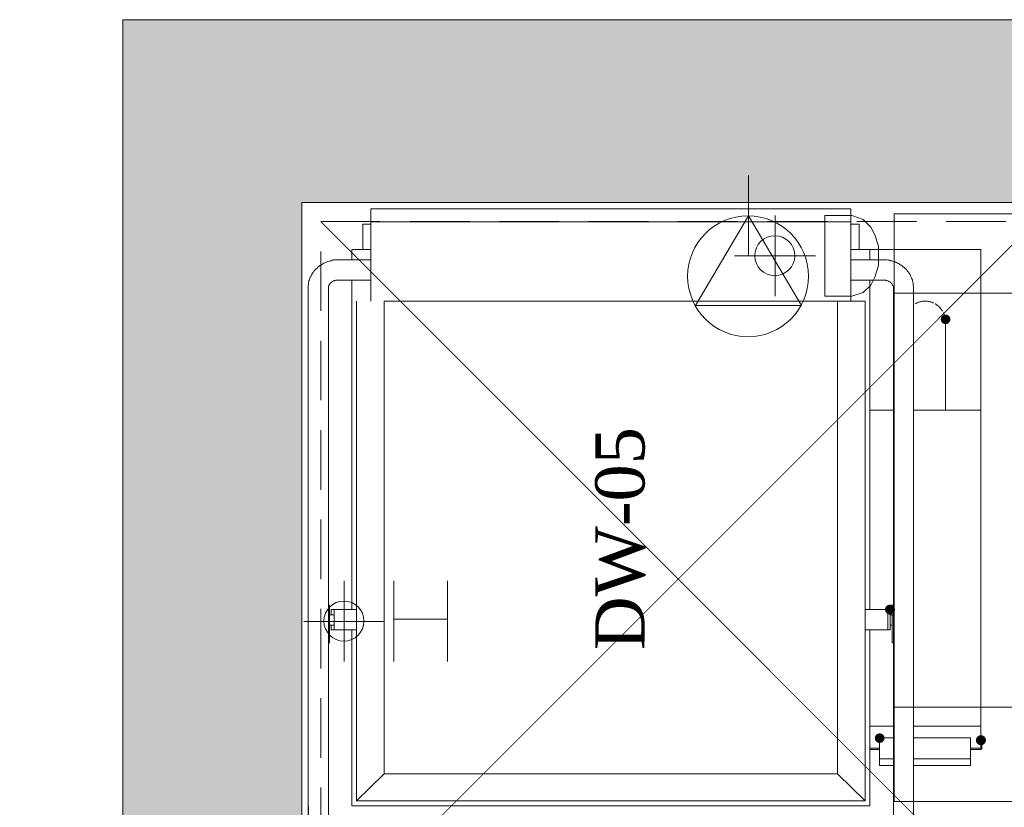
# Model space of a CAD drawing. Extents: x 3940905 to 4145695, y 925352 to 1109797.
# Tile 688 of 1056: x 4030917 to 4032156, y 1101317 to 1102308. Entities that reach past the tile are written whole.
import ezdxf

# ---------------------------------------------------------------- set-up
doc = ezdxf.new("R2010")
doc.units = 0
doc.header["$LTSCALE"] = 750
doc.header["$MEASUREMENT"] = 0
doc.linetypes.add('DASHED', pattern=[0.75, 0.5, -0.25])
doc.layers.get('0').update_dxf_attribs({"linetype": 'CONTINUOUS', "lineweight": 0})
for name, color, linetype, lineweight in [('CKD Equipments', 252, 'CONTINUOUS', 0), ('HATCH', 7, 'CONTINUOUS', 0), ('wall', 7, 'CONTINUOUS', 25)]:
    doc.layers.add(name, color=color, linetype=linetype, lineweight=lineweight)
doc.layers.add('PDF_A - TEXT', color=7, linetype='CONTINUOUS')
doc.styles.add('CKD_Dimension Text', font='BOOKOS.TTF')

# ---------------------------------------------------------------- blocks, each defined once
blk = doc.blocks.new('3')
at = {"color": 1, "linetype": 'DASHED', "ltscale": 0.2, "const_width": 1}
for points in [[(4045037.1, 1046868.2), (4044137.1, 1047768.2)], [(4045037.1, 1047768.2), (4044137.1, 1046868.2)]]:
    blk.add_lwpolyline(points, dxfattribs=at)
at = {"color": 1, "linetype": 'DASHED', "ltscale": 0.2}
blk.add_lwpolyline([(4044137.1, 1047768.2), (4045037.1, 1047768.2), (4045037.1, 1046868.2), (4044137.1, 1046868.2)], close=True, dxfattribs=at)

msp = doc.modelspace()

# ---------------------------------------------------------------- hatches: boundary and pattern name
at = {"layer": 'CKD Equipments'}
h = msp.add_hatch(color=252, dxfattribs=at)
edge = h.paths.add_edge_path(flags=16)
edge.add_arc((4032082.4, 1101931.3), 6.11, 0, 360)
at = {"layer": 'CKD Equipments', "true_color": 0xffff00}
h = msp.add_hatch(color=2, dxfattribs=at)
edge = h.paths.add_edge_path(flags=16)
edge.add_arc((4032012.4, 1101566), 6.36, 0, 360)
at = {"layer": 'CKD Equipments'}
h = msp.add_hatch(color=252, dxfattribs=at)
edge = h.paths.add_edge_path(flags=16)
edge.add_arc((4031999.4, 1101404.2), 6.11, 0, 360)
h = msp.add_hatch(color=252, dxfattribs=at)
edge = h.paths.add_edge_path(flags=16)
edge.add_arc((4032126.9, 1101401.6), 6.36, 0, 360)
at = {"layer": 'HATCH'}
h = msp.add_hatch(color=8, dxfattribs=at)
h.dxf.hatch_style = 1
h.paths.add_polyline_path([(4043641.8, 1102308.4), (4031046.8, 1102308.4), (4031046.8, 1088263.4), (4030916.8, 1088263.4), (4030916.8, 1074300.4), (4031079.8, 1074300.4), (4031079.8, 1067776.4), (4031536.8, 1067776.4), (4031536.8, 1072350.4), (4031536.8, 1074463.4), (4031146.8, 1074463.4), (4031146.8, 1088033.5), (4031271.8, 1088033.4), (4031271.8, 1102078.4), (4043641.8, 1102078.4)])

# ---------------------------------------------------------------- linework, layer by layer
at = {"layer": 'CKD Equipments', "color": 252}
for p, q in [((4031834.1, 1102112.4, -7.6), (4031834.1, 1102010.7, -7.6)), ((4031363.4, 1102070.2, -7.6), (4031358.8, 1102070.2, -7.6)), ((4031358.8, 1102068.7, -7.6), (4031358.8, 1102070.2, -7.6)), ((4031358.8, 1102055.4, -7.6), (4031358.8, 1102068.7, -7.6)), ((4031958.7, 1102070.2, -7.6), (4031363.4, 1102070.2, -7.6)), ((4031963.3, 1102070.2, -7.6), (4031958.7, 1102070.2, -7.6)), ((4031963.3, 1102068.7, -7.6), (4031963.3, 1102070.2, -7.6)), ((4031963.3, 1102055.4, -7.6), (4031963.3, 1102068.7, -7.6)), ((4031358.8, 1102053.9, -7.6), (4031358.8, 1102055.4, -7.6)), ((4031358.8, 1102053.9, -7.6), (4031363.4, 1102053.9, -7.6)), ((4031358.8, 1101955.2, -7.6), (4031358.8, 1102053.9, -7.6)), ((4031363.4, 1102053.9, -7.6), (4031958.7, 1102053.9, -7.6)), ((4031834.1, 1102061.6, -7.6), (4031767.4, 1101948.6, -7.6)), ((4031901.2, 1101948.6, -7.6), (4031834.1, 1102061.6, -7.6)), ((4031867.7, 1102062.1, -7.6), (4031867.7, 1101960.3, -7.6)), ((4031930.2, 1101960.3, -7.6), (4031930.2, 1102062.1, -7.6)), ((4031930.2, 1102062.1, -7.6), (4031964.3, 1102062.1, -7.6)), ((4031958.7, 1102053.9, -7.6), (4031963.3, 1102053.9, -7.6)), ((4031963.3, 1102053.9, -7.6), (4031963.3, 1102055.4, -7.6)), ((4031963.3, 1101955.2, -7.6), (4031963.3, 1102053.9, -7.6)), ((4031964.3, 1102062.1, -7.6), (4031978.6, 1102057, -7.6)), ((4031978.6, 1102057, -7.6), (4031988.2, 1102047.3, -7.6)), ((4031348.7, 1102019.3, -7.6), (4031348.7, 1102050.9, -7.6)), ((4031348.7, 1102050.9, -7.6), (4031358.8, 1102050.9, -7.6)), ((4031963.3, 1102050.9, -7.6), (4031973.5, 1102050.9, -7.6)), ((4031973.5, 1102050.9, -7.6), (4031973.5, 1102019.3, -7.6)), ((4031988.2, 1102047.3, -7.6), (4031993.3, 1102037.6, -7.6)), ((4031993.3, 1102037.6, -7.6), (4031997.9, 1102023.4, -7.6)), ((4031358.8, 1102019.3, -7.6), (4031334.9, 1102019.3, -7.6)), ((4031334.9, 1102019.3, -7.6), (4031334.9, 1102006.1, -7.6)), ((4031987.2, 1102019.3, -7.6), (4031963.3, 1102019.3, -7.6)), ((4031987.2, 1102006.1, -7.6), (4031987.2, 1102019.3, -7.6)), ((4031987.2, 1102019.3, -7.6), (4032125.6, 1102019.3, -7.6)), ((4031997.9, 1102023.4, -7.6), (4031997.9, 1101999, -7.6)), ((4032125.6, 1102019.3, -7.6), (4032126.6, 1102019.3, -7.6)), ((4032126.6, 1101816.8, -7.6), (4032126.6, 1102019.3, -7.6)), ((4031303.9, 1102003.5, -7.6), (4031302.4, 1102003, -7.6)), ((4031304.9, 1102004.1, -7.6), (4031303.9, 1102003.5, -7.6)), ((4031306.4, 1102004.6, -7.6), (4031304.9, 1102004.1, -7.6)), ((4031308, 1102005.1, -7.6), (4031306.4, 1102004.6, -7.6)), ((4031309.5, 1102005.1, -7.6), (4031308, 1102005.1, -7.6)), ((4031310.5, 1102005.6, -7.6), (4031309.5, 1102005.1, -7.6)), ((4031312, 1102006.1, -7.6), (4031310.5, 1102005.6, -7.6)), ((4031313.6, 1102006.1, -7.6), (4031312, 1102006.1, -7.6)), ((4031315.1, 1102006.1, -7.6), (4031313.6, 1102006.1, -7.6)), ((4031316.6, 1102006.1, -7.6), (4031315.1, 1102006.1, -7.6)), ((4031318.1, 1102006.1, -7.6), (4031316.6, 1102006.1, -7.6)), ((4031358.8, 1102006.1, -7.6), (4031318.1, 1102006.1, -7.6)), ((4031816.8, 1102011.2, -7.6), (4031918.5, 1102011.2, -7.6)), ((4032004, 1102006.1, -7.6), (4031963.3, 1102006.1, -7.6)), ((4032004.5, 1102006.1, -7.6), (4032004, 1102006.1, -7.6)), ((4032006.1, 1102006.1, -7.6), (4032004.5, 1102006.1, -7.6)), ((4032007.1, 1102006.1, -7.6), (4032006.1, 1102006.1, -7.6)), ((4032008.6, 1102006.1, -7.6), (4032007.1, 1102006.1, -7.6)), ((4032010.1, 1102005.6, -7.6), (4032008.6, 1102006.1, -7.6)), ((4032011.6, 1102005.6, -7.6), (4032010.1, 1102005.6, -7.6)), ((4032013.2, 1102005.1, -7.6), (4032011.6, 1102005.6, -7.6)), ((4032014.7, 1102005.1, -7.6), (4032013.2, 1102005.1, -7.6)), ((4032015.7, 1102004.6, -7.6), (4032014.7, 1102005.1, -7.6)), ((4032017.2, 1102004.1, -7.6), (4032015.7, 1102004.6, -7.6)), ((4032018.8, 1102003.5, -7.6), (4032017.2, 1102004.1, -7.6)), ((4032020.3, 1102003, -7.6), (4032018.8, 1102003.5, -7.6)), ((4031287.1, 1101991.8, -7.6), (4031286.1, 1101990.3, -7.6)), ((4031288.1, 1101992.9, -7.6), (4031287.1, 1101991.8, -7.6)), ((4031289.1, 1101993.9, -7.6), (4031288.1, 1101992.9, -7.6)), ((4031290.2, 1101994.9, -7.6), (4031289.1, 1101993.9, -7.6)), ((4031291.2, 1101995.9, -7.6), (4031290.2, 1101994.9, -7.6)), ((4031292.2, 1101996.9, -7.6), (4031291.2, 1101995.9, -7.6)), ((4031293.2, 1101998, -7.6), (4031292.2, 1101996.9, -7.6)), ((4031294.7, 1101999, -7.6), (4031293.2, 1101998, -7.6)), ((4031295.7, 1101999.5, -7.6), (4031294.7, 1101999, -7.6)), ((4031297.3, 1102000.5, -7.6), (4031295.7, 1101999.5, -7.6)), ((4031298.3, 1102001, -7.6), (4031297.3, 1102000.5, -7.6)), ((4031299.8, 1102002, -7.6), (4031298.3, 1102001, -7.6)), ((4031300.8, 1102002.5, -7.6), (4031299.8, 1102002, -7.6)), ((4031302.4, 1102003, -7.6), (4031300.8, 1102002.5, -7.6)), ((4031997.9, 1101999, -7.6), (4031993.3, 1101984.2, -7.6)), ((4032021.3, 1102002.5, -7.6), (4032020.3, 1102003, -7.6)), ((4032022.8, 1102001.5, -7.6), (4032021.3, 1102002.5, -7.6)), ((4032023.9, 1102001, -7.6), (4032022.8, 1102001.5, -7.6)), ((4032025.4, 1102000, -7.6), (4032023.9, 1102001, -7.6)), ((4032026.4, 1101999.5, -7.6), (4032025.4, 1102000, -7.6)), ((4032027.9, 1101998.5, -7.6), (4032026.4, 1101999.5, -7.6)), ((4032028.9, 1101997.4, -7.6), (4032027.9, 1101998.5, -7.6)), ((4032030, 1101996.9, -7.6), (4032028.9, 1101997.4, -7.6)), ((4032031, 1101995.9, -7.6), (4032030, 1101996.9, -7.6)), ((4032032, 1101994.9, -7.6), (4032031, 1101995.9, -7.6)), ((4032033, 1101993.9, -7.6), (4032032, 1101994.9, -7.6)), ((4032034, 1101992.4, -7.6), (4032033, 1101993.9, -7.6)), ((4032035.1, 1101991.3, -7.6), (4032034, 1101992.4, -7.6)), ((4032036.1, 1101990.3, -7.6), (4032035.1, 1101991.3, -7.6)), ((4031281, 1101978.6, -7.6), (4031280.5, 1101977.1, -7.6)), ((4031281.5, 1101981.2, -7.6), (4031281, 1101980.1, -7.6)), ((4031281, 1101980.1, -7.6), (4031281, 1101978.6, -7.6)), ((4031282, 1101982.7, -7.6), (4031281.5, 1101981.2, -7.6)), ((4031282.5, 1101984.2, -7.6), (4031282, 1101982.7, -7.6)), ((4031283.5, 1101985.2, -7.6), (4031282.5, 1101984.2, -7.6)), ((4031284, 1101986.8, -7.6), (4031283.5, 1101985.2, -7.6)), ((4031284.6, 1101988.3, -7.6), (4031284, 1101986.8, -7.6)), ((4031285.6, 1101989.3, -7.6), (4031284.6, 1101988.3, -7.6)), ((4031286.1, 1101990.3, -7.6), (4031285.6, 1101989.3, -7.6)), ((4031310, 1101978.6, -7.6), (4031309.5, 1101978.1, -7.6)), ((4031310.5, 1101979.1, -7.6), (4031310, 1101978.6, -7.6)), ((4031311, 1101979.1, -7.6), (4031310.5, 1101979.1, -7.6)), ((4031311.5, 1101979.6, -7.6), (4031311, 1101979.1, -7.6)), ((4031312, 1101979.6, -7.6), (4031311.5, 1101979.6, -7.6)), ((4031312.5, 1101979.6, -7.6), (4031312, 1101979.6, -7.6)), ((4031313, 1101980.1, -7.6), (4031312.5, 1101979.6, -7.6)), ((4031313.6, 1101980.1, -7.6), (4031313, 1101980.1, -7.6)), ((4031314.1, 1101980.1, -7.6), (4031313.6, 1101980.1, -7.6)), ((4031314.6, 1101980.7, -7.6), (4031314.1, 1101980.1, -7.6)), ((4031315.1, 1101980.7, -7.6), (4031314.6, 1101980.7, -7.6)), ((4031315.6, 1101980.7, -7.6), (4031315.1, 1101980.7, -7.6)), ((4031316.1, 1101980.7, -7.6), (4031315.6, 1101980.7, -7.6)), ((4031316.6, 1101980.7, -7.6), (4031316.1, 1101980.7, -7.6)), ((4031317.1, 1101980.7, -7.6), (4031316.6, 1101980.7, -7.6)), ((4031317.6, 1101980.7, -7.6), (4031317.1, 1101980.7, -7.6)), ((4031318.1, 1101980.7, -7.6), (4031317.6, 1101980.7, -7.6)), ((4031318.1, 1101980.7, -7.6), (4031358.8, 1101980.7, -7.6)), ((4031334.9, 1101980.7, -7.6), (4031334.9, 1101566, -7.6)), ((4031963.3, 1101980.7, -7.6), (4032004, 1101980.7, -7.6)), ((4031987.2, 1101566, -7.6), (4031987.2, 1101980.7, -7.6)), ((4031993.3, 1101984.2, -7.6), (4031988.2, 1101974.5, -7.6)), ((4032004, 1101980.7, -7.6), (4032004.5, 1101980.7, -7.6)), ((4032004.5, 1101980.7, -7.6), (4032005, 1101980.7, -7.6)), ((4032005, 1101980.7, -7.6), (4032005.5, 1101980.7, -7.6)), ((4032005.5, 1101980.7, -7.6), (4032006.1, 1101980.7, -7.6)), ((4032006.1, 1101980.7, -7.6), (4032006.6, 1101980.7, -7.6)), ((4032006.6, 1101980.7, -7.6), (4032007.1, 1101980.7, -7.6)), ((4032007.1, 1101980.7, -7.6), (4032007.6, 1101980.1, -7.6)), ((4032007.6, 1101980.1, -7.6), (4032008.1, 1101980.1, -7.6)), ((4032008.1, 1101980.1, -7.6), (4032008.6, 1101980.1, -7.6)), ((4032008.6, 1101980.1, -7.6), (4032009.1, 1101979.6, -7.6)), ((4032009.1, 1101979.6, -7.6), (4032009.6, 1101979.6, -7.6)), ((4032009.6, 1101979.6, -7.6), (4032010.1, 1101979.6, -7.6)), ((4032010.1, 1101979.6, -7.6), (4032010.6, 1101979.1, -7.6)), ((4032010.6, 1101979.1, -7.6), (4032011.1, 1101979.1, -7.6)), ((4032011.1, 1101979.1, -7.6), (4032011.6, 1101978.6, -7.6)), ((4032011.6, 1101978.6, -7.6), (4032012.2, 1101978.6, -7.6)), ((4032012.2, 1101978.6, -7.6), (4032012.7, 1101978.1, -7.6)), ((4032036.6, 1101988.8, -7.6), (4032036.1, 1101990.3, -7.6)), ((4032037.6, 1101987.8, -7.6), (4032036.6, 1101988.8, -7.6)), ((4032038.1, 1101986.2, -7.6), (4032037.6, 1101987.8, -7.6)), ((4032038.6, 1101985.2, -7.6), (4032038.1, 1101986.2, -7.6)), ((4032039.6, 1101983.7, -7.6), (4032038.6, 1101985.2, -7.6)), ((4032040.1, 1101982.2, -7.6), (4032039.6, 1101983.7, -7.6)), ((4032040.7, 1101981.2, -7.6), (4032040.1, 1101982.2, -7.6)), ((4032040.7, 1101979.6, -7.6), (4032040.7, 1101981.2, -7.6)), ((4032041.2, 1101978.1, -7.6), (4032040.7, 1101979.6, -7.6)), ((4031280.5, 1101975.6, -7.6), (4031280, 1101974, -7.6)), ((4031280, 1101974, -7.6), (4031280, 1101972.5, -7.6)), ((4031280, 1101972.5, -7.6), (4031280, 1101971, -7.6)), ((4031280, 1101971, -7.6), (4031280, 1101288.2, -7.6)), ((4031280, 1101971, -7.6), (4031280, 1101971, -7.6)), ((4031280.5, 1101977.1, -7.6), (4031280.5, 1101975.6, -7.6)), ((4031305.9, 1101973, -7.6), (4031305.4, 1101973, -7.6)), ((4031305.4, 1101973, -7.6), (4031305.4, 1101972.5, -7.6)), ((4031305.4, 1101972.5, -7.6), (4031305.4, 1101972, -7.6)), ((4031305.4, 1101972, -7.6), (4031305.4, 1101971.5, -7.6)), ((4031305.4, 1101971.5, -7.6), (4031305.4, 1101971, -7.6)), ((4031305.4, 1101288.2, -7.6), (4031305.4, 1101971, -7.6)), ((4031305.4, 1101971, -7.6), (4031305.4, 1101971, -7.6)), ((4031306.4, 1101974.5, -7.6), (4031305.9, 1101974, -7.6)), ((4031305.9, 1101974, -7.6), (4031305.9, 1101973.5, -7.6)), ((4031305.9, 1101973.5, -7.6), (4031305.9, 1101973, -7.6)), ((4031306.9, 1101975.6, -7.6), (4031306.4, 1101975.1, -7.6)), ((4031306.4, 1101975.1, -7.6), (4031306.4, 1101974.5, -7.6)), ((4031307.5, 1101976.1, -7.6), (4031306.9, 1101976.1, -7.6)), ((4031306.9, 1101976.1, -7.6), (4031306.9, 1101975.6, -7.6)), ((4031308, 1101977.1, -7.6), (4031307.5, 1101976.6, -7.6)), ((4031307.5, 1101976.6, -7.6), (4031307.5, 1101976.1, -7.6)), ((4031308.5, 1101977.1, -7.6), (4031308, 1101977.1, -7.6)), ((4031309, 1101977.6, -7.6), (4031308.5, 1101977.6, -7.6)), ((4031308.5, 1101977.6, -7.6), (4031308.5, 1101977.1, -7.6)), ((4031309.5, 1101978.1, -7.6), (4031309, 1101977.6, -7.6)), ((4031988.2, 1101974.5, -7.6), (4031978.6, 1101964.9, -7.6)), ((4032012.7, 1101978.1, -7.6), (4032013.2, 1101977.6, -7.6)), ((4032013.2, 1101977.6, -7.6), (4032013.7, 1101977.1, -7.6)), ((4032013.7, 1101977.1, -7.6), (4032014.2, 1101976.6, -7.6)), ((4032014.2, 1101976.6, -7.6), (4032014.7, 1101976.6, -7.6)), ((4032014.7, 1101976.6, -7.6), (4032014.7, 1101976.1, -7.6)), ((4032014.7, 1101976.1, -7.6), (4032015.2, 1101975.6, -7.6)), ((4032015.2, 1101975.6, -7.6), (4032015.2, 1101975.1, -7.6)), ((4032015.2, 1101975.1, -7.6), (4032015.7, 1101974.5, -7.6)), ((4032015.7, 1101974.5, -7.6), (4032015.7, 1101974, -7.6)), ((4032015.7, 1101974, -7.6), (4032016.2, 1101973.5, -7.6)), ((4032016.2, 1101973.5, -7.6), (4032016.2, 1101973, -7.6)), ((4032016.2, 1101973, -7.6), (4032016.2, 1101972.5, -7.6)), ((4032016.2, 1101972.5, -7.6), (4032016.7, 1101972.5, -7.6)), ((4032016.7, 1101972.5, -7.6), (4032016.7, 1101972, -7.6)), ((4032016.7, 1101972, -7.6), (4032016.7, 1101971.5, -7.6)), ((4032016.7, 1101971.5, -7.6), (4032016.7, 1101971, -7.6)), ((4032016.7, 1101971, -7.6), (4032016.7, 1101288.2, -7.6)), ((4032016.7, 1101971, -7.6), (4032016.7, 1101971, -7.6)), ((4032041.7, 1101976.6, -7.6), (4032041.2, 1101978.1, -7.6)), ((4032041.7, 1101975.1, -7.6), (4032041.7, 1101976.6, -7.6)), ((4032041.7, 1101974, -7.6), (4032041.7, 1101975.1, -7.6)), ((4032042.2, 1101972.5, -7.6), (4032041.7, 1101974, -7.6)), ((4032042.2, 1101971, -7.6), (4032042.2, 1101972.5, -7.6)), ((4032042.2, 1101288.2, -7.6), (4032042.2, 1101971, -7.6)), ((4031341, 1101954.2, -7.6), (4031341, 1101325.3, -7.6)), ((4031341, 1101325.3, -7.6), (4031341, 1101954.2, -7.6)), ((4031358.8, 1101954.2, -7.6), (4031358.8, 1101955.2, -7.6)), ((4031375.6, 1101359.4, -7.6), (4031375.6, 1101954.2, -7.6)), ((4031375.6, 1101954.2, -7.6), (4031946.5, 1101954.2, -7.6)), ((4031964.3, 1101960.3, -7.6), (4031930.2, 1101960.3, -7.6)), ((4031946.5, 1101954.2, -7.6), (4031981.1, 1101954.2, -7.6)), ((4031946.5, 1101954.2, -7.6), (4031946.5, 1101359.4, -7.6)), ((4031963.3, 1101954.2, -7.6), (4031963.3, 1101955.2, -7.6)), ((4031978.6, 1101964.9, -7.6), (4031964.3, 1101960.3, -7.6)), ((4031981.1, 1101325.3, -7.6), (4031981.1, 1101954.2, -7.6)), ((4031981.1, 1101325.3, -7.6), (4031981.1, 1101954.2, -7.6)), ((4031767.4, 1101948.6, -7.6), (4031901.2, 1101948.6, -7.6)), ((4032082.4, 1101928.2, -7.6), (4032082.4, 1101928.8, -7.6)), ((4032082.4, 1101928.8, -7.6), (4032082.4, 1101928.8, -7.6)), ((4032082.4, 1101927.7, -7.6), (4032082.4, 1101928.2, -7.6)), ((4032082.4, 1101927.2, -7.6), (4032082.4, 1101927.7, -7.6)), ((4032082.4, 1101926.7, -7.6), (4032082.4, 1101927.2, -7.6)), ((4032082.4, 1101926.2, -7.6), (4032082.4, 1101926.7, -7.6)), ((4032082.4, 1101925.2, -7.6), (4032082.4, 1101926.2, -7.6)), ((4032082.4, 1101924.7, -7.6), (4032082.4, 1101925.2, -7.6)), ((4032082.4, 1101924.2, -7.6), (4032082.4, 1101924.7, -7.6)), ((4032082.4, 1101923.2, -7.6), (4032082.4, 1101924.2, -7.6)), ((4032082.4, 1101922.1, -7.6), (4032082.4, 1101923.2, -7.6)), ((4032082.4, 1101921.1, -7.6), (4032082.4, 1101922.1, -7.6)), ((4032082.4, 1101920.6, -7.6), (4032082.4, 1101921.1, -7.6)), ((4032082.4, 1101919.6, -7.6), (4032082.4, 1101920.6, -7.6)), ((4032082.4, 1101918.1, -7.6), (4032082.4, 1101919.6, -7.6)), ((4032082.4, 1101917.1, -7.6), (4032082.4, 1101918.1, -7.6)), ((4032082.4, 1101916, -7.6), (4032082.4, 1101917.1, -7.6)), ((4032082.4, 1101914.5, -7.6), (4032082.4, 1101916, -7.6)), ((4032082.4, 1101913.5, -7.6), (4032082.4, 1101914.5, -7.6)), ((4032082.4, 1101912, -7.6), (4032082.4, 1101913.5, -7.6)), ((4032082.4, 1101910.9, -7.6), (4032082.4, 1101912, -7.6)), ((4032082.4, 1101909.4, -7.6), (4032082.4, 1101910.9, -7.6)), ((4032082.4, 1101907.9, -7.6), (4032082.4, 1101909.4, -7.6)), ((4032082.4, 1101906.4, -7.6), (4032082.4, 1101907.9, -7.6)), ((4032082.4, 1101904.8, -7.6), (4032082.4, 1101906.4, -7.6)), ((4032082.4, 1101903.3, -7.6), (4032082.4, 1101904.8, -7.6)), ((4032082.4, 1101901.8, -7.6), (4032082.4, 1101903.3, -7.6)), ((4032082.4, 1101900.3, -7.6), (4032082.4, 1101901.8, -7.6)), ((4032082.4, 1101898.7, -7.6), (4032082.4, 1101900.3, -7.6)), ((4032082.4, 1101897.2, -7.6), (4032082.4, 1101898.7, -7.6)), ((4032082.4, 1101895.7, -7.6), (4032082.4, 1101897.2, -7.6)), ((4032082.4, 1101894.2, -7.6), (4032082.4, 1101895.7, -7.6)), ((4032082.4, 1101892.1, -7.6), (4032082.4, 1101894.2, -7.6)), ((4032082.4, 1101890.6, -7.6), (4032082.4, 1101892.1, -7.6)), ((4032082.4, 1101889.1, -7.6), (4032082.4, 1101890.6, -7.6)), ((4032082.4, 1101887.5, -7.6), (4032082.4, 1101889.1, -7.6)), ((4032082.4, 1101816.8, -7.6), (4032082.4, 1101887.5, -7.6)), ((4032016.7, 1101816.8, -7.6), (4031987.2, 1101816.8, -7.6)), ((4032126.6, 1101816.8, -7.6), (4032042.2, 1101816.8, -7.6)), ((4032126.6, 1101816.8, -7.6), (4032126.6, 1101419.4, -7.6)), ((4031325.3, 1101602.1, -7.6), (4031325.3, 1101500.8, -7.6)), ((4031387.8, 1101500.8, -7.6), (4031387.8, 1101602.1, -7.6)), ((4031455.5, 1101602.1, -7.6), (4031455.5, 1101500.8, -7.6)), ((4031306.9, 1101571.6, -7.6), (4031305.4, 1101571.6, -7.6)), ((4031306.9, 1101569.5, -7.6), (4031306.9, 1101571.6, -7.6)), ((4031306.9, 1101558.3, -7.6), (4031306.9, 1101569.5, -7.6)), ((4031305.4, 1101558.3, -7.6), (4031306.9, 1101558.3, -7.6)), ((4031312.5, 1101559.4, -7.6), (4031306.9, 1101559.4, -7.6)), ((4031306.9, 1101524.2, -7.6), (4031306.9, 1101558.3, -7.6)), ((4031309, 1101566, -7.6), (4031312.5, 1101566, -7.6)), ((4031309, 1101566, -7.6), (4031309, 1101559.4, -7.6)), ((4031312.5, 1101566, -7.6), (4031313, 1101566, -7.6)), ((4031312.5, 1101559.4, -7.6), (4031312.5, 1101566, -7.6)), ((4031312.5, 1101546.6, -7.6), (4031312.5, 1101559.4, -7.6)), ((4031313, 1101566, -7.6), (4031340.5, 1101566, -7.6)), ((4031340.5, 1101566, -7.6), (4031341, 1101566, -7.6)), ((4031981.1, 1101566, -7.6), (4031981.6, 1101566, -7.6)), ((4031981.6, 1101566, -7.6), (4032009.1, 1101566, -7.6)), ((4032009.1, 1101566, -7.6), (4032009.6, 1101566, -7.6)), ((4031274.4, 1101551.2, -7.6), (4031376.1, 1101551.2, -7.6)), ((4031306.9, 1101546.6, -7.6), (4031312.5, 1101546.6, -7.6)), ((4031309, 1101546.6, -7.6), (4031309, 1101540.5, -7.6)), ((4031312.5, 1101540.5, -7.6), (4031312.5, 1101546.6, -7.6)), ((4031387.8, 1101553.8, -7.6), (4031455.5, 1101553.8, -7.6)), ((4031312.5, 1101540.5, -7.6), (4031309, 1101540.5, -7.6)), ((4031313, 1101540.5, -7.6), (4031312.5, 1101540.5, -7.6)), ((4031340.5, 1101540.5, -7.6), (4031313, 1101540.5, -7.6)), ((4031334.9, 1101540.5, -7.6), (4031334.9, 1101319.2, -7.6)), ((4031341, 1101540.5, -7.6), (4031340.5, 1101540.5, -7.6)), ((4031981.6, 1101540.5, -7.6), (4031981.1, 1101540.5, -7.6)), ((4032009.1, 1101540.5, -7.6), (4031981.6, 1101540.5, -7.6)), ((4031987.2, 1101319.2, -7.6), (4031987.2, 1101540.5, -7.6)), ((4032009.6, 1101540.5, -7.6), (4032009.1, 1101540.5, -7.6)), ((4031306.9, 1101524.2, -7.6), (4031305.4, 1101524.2, -7.6)), ((4032016.7, 1101419.4, -7.6), (4031987.2, 1101419.4, -7.6)), ((4032126.6, 1101419.4, -7.6), (4032042.2, 1101419.4, -7.6)), ((4032126.6, 1101419.4, -7.6), (4032126.6, 1101393.5, -7.6)), ((4031999.4, 1101404.7, -7.6), (4032016.7, 1101404.7, -7.6)), ((4031999.4, 1101378.2, -7.6), (4031999.4, 1101403.7, -7.6)), ((4032042.2, 1101404.7, -7.6), (4032113.9, 1101404.7, -7.6)), ((4032113.9, 1101404.7, -7.6), (4032113.9, 1101403.7, -7.6)), ((4032113.9, 1101403.7, -7.6), (4032113.9, 1101378.2, -7.6)), ((4032128.2, 1101390.9, -7.6), (4032128.2, 1101400.6, -7.6)), ((4031999.4, 1101391.4, -7.6), (4031987.2, 1101391.4, -7.6)), ((4031987.2, 1101389.9, -7.6), (4031999.4, 1101389.9, -7.6)), ((4032126.6, 1101391.4, -7.6), (4032113.9, 1101391.4, -7.6)), ((4032113.9, 1101389.9, -7.6), (4032127.1, 1101389.9, -7.6)), ((4032126.6, 1101393.5, -7.6), (4032126.6, 1101391.4, -7.6)), ((4031999.4, 1101369.6, -7.6), (4031999.4, 1101378.2, -7.6)), ((4031999.4, 1101378.2, -7.6), (4032016.7, 1101378.2, -7.6)), ((4032042.2, 1101378.2, -7.6), (4032113.9, 1101378.2, -7.6)), ((4032113.9, 1101378.2, -7.6), (4032113.9, 1101369.6, -7.6)), ((4031375.6, 1101359.4, -7.6), (4031341, 1101325.3, -7.6)), ((4031946.5, 1101359.4, -7.6), (4031375.6, 1101359.4, -7.6)), ((4031946.5, 1101359.4, -7.6), (4031981.1, 1101325.3, -7.6)), ((4032016.7, 1101369.6, -7.6), (4031999.4, 1101369.6, -7.6)), ((4032113.9, 1101369.6, -7.6), (4032042.2, 1101369.6, -7.6)), ((4031341, 1101325.3, -7.6), (4031981.1, 1101325.3, -7.6)), ((4031981.1, 1101325.3, -7.6), (4031341, 1101325.3, -7.6)), ((4031334.9, 1101319.2, -7.6), (4031987.2, 1101319.2, -7.6))]:
    msp.add_line(p, q, dxfattribs=at)
at = {"layer": 'CKD Equipments', "color": 252, "true_color": 0x989898}
for p, q in [((4032017.8, 1102064.1, -7.6), (4032017.8, 1101324.3, -7.6)), ((4033197.6, 1102064.1, -7.6), (4032017.8, 1102064.1, -7.6)), ((4033197.6, 1101964.4, -7.6), (4032017.8, 1101964.4, -7.6)), ((4033197.6, 1101443.3, -7.6), (4032017.8, 1101443.3, -7.6)), ((4032017.8, 1101324.3, -7.6), (4033197.6, 1101324.3, -7.6))]:
    msp.add_line(p, q, dxfattribs=at)
at = {"layer": 'CKD Equipments', "color": 2, "true_color": 0xffff00}
for p, q in [((4032016.7, 1101571.6, -7.6), (4032015.2, 1101571.6, -7.6)), ((4032015.2, 1101569.5, -7.6), (4032015.2, 1101571.6, -7.6)), ((4032015.2, 1101558.3, -7.6), (4032015.2, 1101569.5, -7.6)), ((4032012.7, 1101566, -7.6), (4032009.6, 1101566, -7.6)), ((4032009.6, 1101566, -7.6), (4032009.6, 1101540.5, -7.6)), ((4032012.7, 1101540.5, -7.6), (4032012.7, 1101566, -7.6)), ((4032015.2, 1101559.4, -7.6), (4032012.7, 1101559.4, -7.6)), ((4032015.2, 1101524.2, -7.6), (4032015.2, 1101558.3, -7.6)), ((4032015.2, 1101558.3, -7.6), (4032016.7, 1101558.3, -7.6)), ((4032012.7, 1101546.6, -7.6), (4032015.2, 1101546.6, -7.6)), ((4032009.6, 1101540.5, -7.6), (4032012.7, 1101540.5, -7.6)), ((4032016.7, 1101524.2, -7.6), (4032015.2, 1101524.2, -7.6))]:
    msp.add_line(p, q, dxfattribs=at)
at = {"layer": 'CKD Equipments', "color": 1, "true_color": 0xff0000}
msp.add_line((4031280.2, 1101319.2, -7.6), (4031280.2, 1101031.7, -7.6), dxfattribs=at)
at = {"layer": 'CKD Equipments', "color": 252}
for centre, radius in [((4031833.8, 1101985.5, -7.6), 76.1), ((4031867.4, 1102011.4, -7.6), 25.2), ((4031325, 1101551.5, -7.6), 25.2)]:
    msp.add_circle(centre, radius, dxfattribs=at)
for points in [[(4032056.7, 1101954.2, -7.6), (4032052.3, 1101954.2, -7.6), (4032047.9, 1101953, -7.6), (4032044.1, 1101950.8, -7.6), (4032044.1, 1101950.8, -7.6), (4032044.1, 1101950.8, -7.6), (4032044.1, 1101950.8, -7.6)], [(4032052.3, 1101953.8, -7.6), (4032051.6, 1101953.7, -7.6), (4032050.9, 1101953.5, -7.6), (4032050.2, 1101953.3, -7.6), (4032050.2, 1101953.3, -7.6), (4032050.2, 1101953.3, -7.6), (4032050.2, 1101953.3, -7.6)], [(4032054.5, 1101954.1, -7.6), (4032054.1, 1101954.1, -7.6), (4032053.8, 1101954, -7.6), (4032053.5, 1101954, -7.6), (4032053.5, 1101954, -7.6), (4032053.5, 1101954, -7.6), (4032053.5, 1101954, -7.6)], [(4032063.2, 1101953.3, -7.6), (4032061.1, 1101953.9, -7.6), (4032058.9, 1101954.2, -7.6), (4032056.7, 1101954.2, -7.6), (4032056.7, 1101954.2, -7.6), (4032056.7, 1101954.2, -7.6), (4032056.7, 1101954.2, -7.6)], [(4032063.2, 1101953.3, -7.6), (4032062.5, 1101953.5, -7.6), (4032061.8, 1101953.7, -7.6), (4032061.1, 1101953.8, -7.6), (4032061.1, 1101953.8, -7.6), (4032061.1, 1101953.8, -7.6), (4032061.1, 1101953.8, -7.6)], [(4032050.1, 1101953.3, -7.6), (4032049.4, 1101953.1, -7.6), (4032048.7, 1101952.9, -7.6), (4032048.1, 1101952.7, -7.6), (4032048.1, 1101952.7, -7.6), (4032048.1, 1101952.7, -7.6), (4032048.1, 1101952.7, -7.6)], [(4032065.3, 1101952.7, -7.6), (4032064.7, 1101952.9, -7.6), (4032064, 1101953.1, -7.6), (4032063.4, 1101953.3, -7.6), (4032063.4, 1101953.3, -7.6), (4032063.4, 1101953.3, -7.6), (4032063.4, 1101953.3, -7.6)], [(4032067.3, 1101951.8, -7.6), (4032066.7, 1101952.1, -7.6), (4032066, 1101952.4, -7.6), (4032065.3, 1101952.7, -7.6), (4032065.3, 1101952.7, -7.6), (4032065.3, 1101952.7, -7.6), (4032065.3, 1101952.7, -7.6)], [(4032067.3, 1101951.8, -7.6), (4032067, 1101952, -7.6), (4032066.7, 1101952.1, -7.6), (4032066.4, 1101952.2, -7.6), (4032066.4, 1101952.2, -7.6), (4032066.4, 1101952.2, -7.6), (4032066.4, 1101952.2, -7.6)], [(4032072.9, 1101948.3, -7.6), (4032071.7, 1101949.2, -7.6), (4032070.5, 1101950.1, -7.6), (4032069.3, 1101950.8, -7.6), (4032069.3, 1101950.8, -7.6), (4032069.3, 1101950.8, -7.6), (4032069.3, 1101950.8, -7.6)], [(4032072, 1101949, -7.6), (4032071.7, 1101949.2, -7.6), (4032071.4, 1101949.4, -7.6), (4032071.1, 1101949.6, -7.6), (4032071.1, 1101949.6, -7.6), (4032071.1, 1101949.6, -7.6), (4032071.1, 1101949.6, -7.6)], [(4032074.5, 1101946.8, -7.6), (4032074, 1101947.3, -7.6), (4032073.5, 1101947.8, -7.6), (4032073, 1101948.2, -7.6), (4032073, 1101948.2, -7.6), (4032073, 1101948.2, -7.6), (4032073, 1101948.2, -7.6)], [(4032078.5, 1101941.6, -7.6), (4032077.4, 1101943.5, -7.6), (4032076, 1101945.3, -7.6), (4032074.5, 1101946.8, -7.6), (4032074.5, 1101946.8, -7.6), (4032074.5, 1101946.8, -7.6), (4032074.5, 1101946.8, -7.6)], [(4032076, 1101945.2, -7.6), (4032075.5, 1101945.7, -7.6), (4032075.1, 1101946.2, -7.6), (4032074.6, 1101946.7, -7.6), (4032074.6, 1101946.7, -7.6), (4032074.6, 1101946.7, -7.6), (4032074.6, 1101946.7, -7.6)], [(4032077.3, 1101943.5, -7.6), (4032077.1, 1101943.7, -7.6), (4032076.9, 1101944, -7.6), (4032076.7, 1101944.3, -7.6), (4032076.7, 1101944.3, -7.6), (4032076.7, 1101944.3, -7.6), (4032076.7, 1101944.3, -7.6)], [(4032081, 1101935.5, -7.6), (4032080.6, 1101936.9, -7.6), (4032080.1, 1101938.3, -7.6), (4032079.5, 1101939.7, -7.6), (4032079.5, 1101939.7, -7.6), (4032079.5, 1101939.7, -7.6), (4032079.5, 1101939.7, -7.6)], [(4032079.9, 1101938.7, -7.6), (4032079.8, 1101939, -7.6), (4032079.6, 1101939.3, -7.6), (4032079.5, 1101939.7, -7.6), (4032079.5, 1101939.7, -7.6), (4032079.5, 1101939.7, -7.6), (4032079.5, 1101939.7, -7.6)], [(4032081, 1101935.5, -7.6), (4032080.8, 1101936.2, -7.6), (4032080.6, 1101936.9, -7.6), (4032080.3, 1101937.6, -7.6), (4032080.3, 1101937.6, -7.6), (4032080.3, 1101937.6, -7.6), (4032080.3, 1101937.6, -7.6)], [(4032081.5, 1101933.4, -7.6), (4032081.4, 1101934.1, -7.6), (4032081.2, 1101934.7, -7.6), (4032081, 1101935.4, -7.6), (4032081, 1101935.4, -7.6), (4032081, 1101935.4, -7.6), (4032081, 1101935.4, -7.6)], [(4032081.8, 1101930.2, -7.6), (4032081.8, 1101930.6, -7.6), (4032081.8, 1101930.9, -7.6), (4032081.8, 1101931.2, -7.6), (4032081.8, 1101931.2, -7.6), (4032081.8, 1101931.2, -7.6), (4032081.8, 1101931.2, -7.6)], [(4032127.7, 1101400.9, -7.6), (4032127.7, 1101401.3, -7.6), (4032127.3, 1101401.6, -7.6), (4032126.9, 1101401.6, -7.6), (4032126.9, 1101401.6, -7.6), (4032126.9, 1101401.6, -7.6), (4032126.9, 1101401.6, -7.6)], [(4032126.9, 1101390.4, -7.6), (4032127.3, 1101390.4, -7.6), (4032127.7, 1101390.8, -7.6), (4032127.7, 1101391.2, -7.6), (4032127.7, 1101391.2, -7.6), (4032127.7, 1101391.2, -7.6), (4032127.7, 1101391.2, -7.6)]]:
    msp.add_open_spline(points, degree=3, dxfattribs=at)
at = {"layer": 'CKD Equipments', "color": 2, "true_color": 0xffff00}
for points in [[(4032059.8, 1101954, -7.6), (4032059.5, 1101954, -7.6), (4032059.2, 1101954.1, -7.6), (4032058.9, 1101954.1, -7.6), (4032058.9, 1101954.1, -7.6), (4032058.9, 1101954.1, -7.6), (4032058.9, 1101954.1, -7.6)], [(4032042, 1101949.5, -7.6), (4032042, 1101949.5, -7.6), (4032042, 1101949.5, -7.6), (4032042, 1101949.5, -7.6), (4032042, 1101949.5, -7.6), (4032042, 1101949.5, -7.6), (4032042, 1101949.5, -7.6)], [(4032047, 1101952.2, -7.6), (4032046.7, 1101952.1, -7.6), (4032046.3, 1101952, -7.6), (4032046, 1101951.8, -7.6), (4032046, 1101951.8, -7.6), (4032046, 1101951.8, -7.6), (4032046, 1101951.8, -7.6)]]:
    msp.add_open_spline(points, degree=3, dxfattribs=at)
at = {"layer": 'wall', "lineweight": 0, "ltscale": 2, "elevation": -7.6}
msp.add_lwpolyline([(4043641.8, 1102308.4), (4031046.8, 1102308.4), (4031046.8, 1088263.4), (4030916.8, 1088263.4), (4030916.8, 1074300.4), (4031079.8, 1074300.4), (4031079.8, 1067776.4), (4031536.8, 1067776.4), (4031536.8, 1074463.4), (4031146.8, 1074463.4), (4031146.8, 1088033.5), (4031271.8, 1088033.4), (4031271.8, 1102078.4), (4043641.8, 1102078.4)], close=True, dxfattribs=at)

# ---------------------------------------------------------------- block references
msp.add_blockref('3', (-12841.3, 54286.2, -7.6))

# ---------------------------------------------------------------- texts
at = {"layer": 'PDF_A - TEXT', "insert": (4031641.4, 1101361.4, -7.6), "char_height": 61.963, "width": 587.844, "attachment_point": 1, "rotation": 90, "style": 'CKD_Dimension Text'}
msp.add_mtext('\\pxqc;DW-05', dxfattribs=at)

doc.saveas('drawing.dxf')
